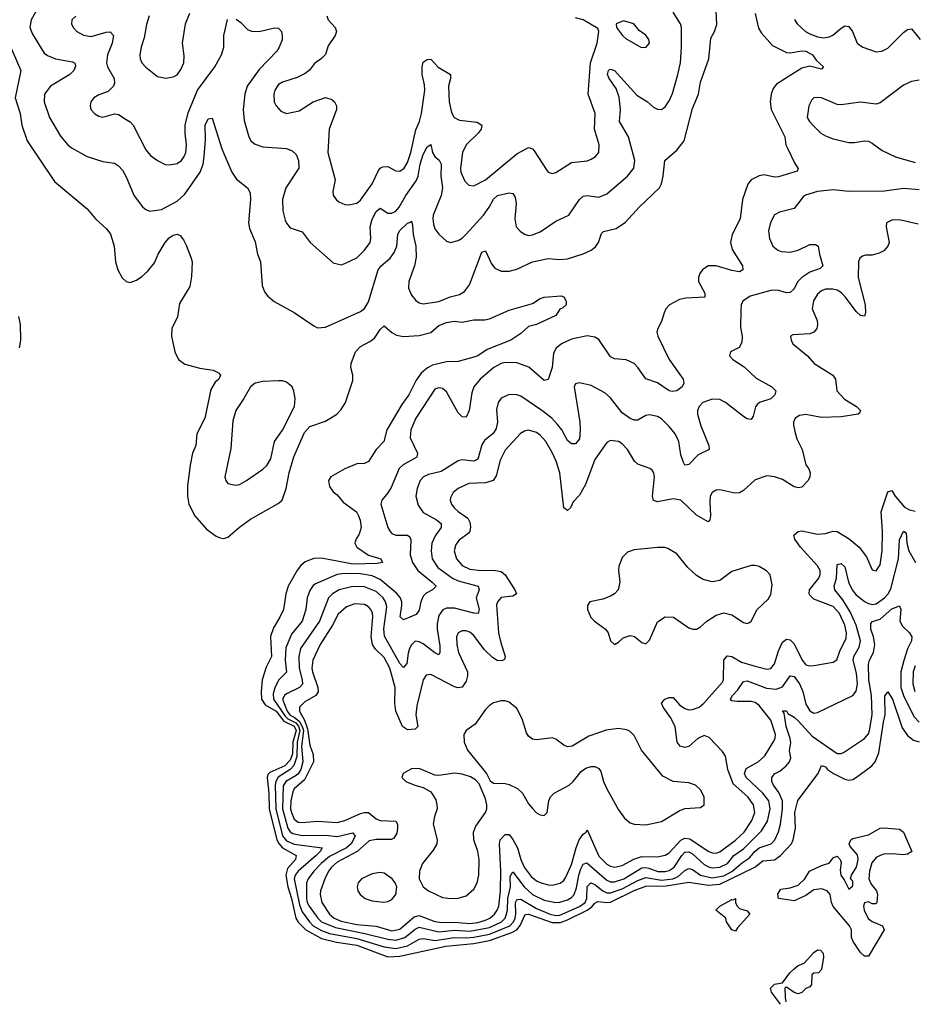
# Model space of a CAD drawing. Header units: inches. Extents: x 1834610 to 2027685, y 642842 to 774116.
# Tile 347 of 632: x 1965024 to 1969605, y 681828 to 686871. Entities that reach past the tile are written whole.
import ezdxf

# ---------------------------------------------------------------- set-up
doc = ezdxf.new("R2010")
doc.units = ezdxf.units.IN
doc.header["$MEASUREMENT"] = 0
doc.layers.add('B9668', color=7, linetype='Continuous')

msp = doc.modelspace()

# ---------------------------------------------------------------- linework, layer by layer
at = {"layer": 'B9668', "color": 5}
for points, elevation in [([(1965106, 686910), (1965083, 686870), (1965075.9, 686830), (1965090, 686795.8), (1965150, 686699), (1965166.8, 686686.8), (1965208, 686670), (1965294.7, 686654.7), (1965307.3, 686647.3), (1965310, 686632), (1965301.8, 686610), (1965281.8, 686590), (1965182.8, 686530), (1965151.6, 686490), (1965150.3, 686450), (1965176.9, 686370), (1965233.8, 686273.8), (1965270.3, 686230), (1965290, 686213.8), (1965369.4, 686169.4), (1965450, 686144), (1965510, 686136), (1965530, 686122.3), (1965550, 686099.5), (1965567.5, 686070), (1965610, 685968.4), (1965652.8, 685912.8), (1965670, 685898), (1965690.4, 685890.4), (1965750, 685899), (1965830, 685941.6), (1965870, 685976.8), (1965948.3, 686090), (1965963.1, 686130), (1965968.4, 686170), (1965976, 686256), (1965974.7, 686330), (1965990, 686363), (1966010, 686366.8), (1966060.1, 686210), (1966110.2, 686090.2), (1966134.7, 686054.7), (1966190.2, 686010.2), (1966204.4, 685984.4), (1966206.7, 685950), (1966195.2, 685830), (1966201.7, 685801.7), (1966230, 685733.4), (1966242, 685670), (1966257.1, 685630), (1966266.3, 685510), (1966277.3, 685477.3), (1966294.2, 685454.2), (1966326.7, 685426.7), (1966430, 685370.3), (1966530, 685302), (1966550, 685292.8), (1966590, 685295.3), (1966770, 685376.5), (1966790, 685391.3), (1966810, 685425.7), (1966859.4, 685590), (1966875, 685610), (1966921.3, 685650), (1966942.4, 685677.6), (1966955, 685710), (1966960.6, 685770), (1966969.2, 685790), (1967010, 685829.1), (1967026.3, 685833.7), (1967030, 685839.1), (1967036.3, 685816.3), (1967038.3, 685770), (1967053.5, 685710), (1967053.8, 685653.8), (1967046.1, 685610), (1967016.6, 685530), (1967015.5, 685495.5), (1967030, 685460.4), (1967052.6, 685432.6), (1967070, 685420.3), (1967090, 685415), (1967170, 685426.7), (1967228.7, 685451.3), (1967276.7, 685463.3), (1967302.1, 685477.9), (1967327.3, 685512.7), (1967390, 685680.4), (1967410, 685686.4), (1967439.5, 685619.5), (1967457.7, 685597.7), (1967490, 685583.2), (1967530, 685582.7), (1967570, 685593.6), (1967650, 685630.1), (1967730, 685647.1), (1967790, 685642.6), (1967830, 685645.5), (1967910, 685671.5), (1967950, 685690.1), (1967973.2, 685706.8), (1967988.2, 685730), (1968004.1, 685775.9), (1968013.8, 685786.2), (1968078, 685802), (1968125.6, 685834.4), (1968195.6, 685910), (1968301.2, 686010), (1968310.6, 686030), (1968319.1, 686070), (1968327.6, 686150), (1968390, 686203.1), (1968426.1, 686250), (1968470, 686415.5), (1968500.9, 686490), (1968511.1, 686550), (1968553.3, 686670), (1968563.3, 686776.7), (1968582, 686810), (1968594, 686846), (1968584.2, 687055.8)], 240), ([(1966133.1, 686873.1), (1966157, 686857), (1966190, 686820.3), (1966211.4, 686811.4), (1966250, 686810.2), (1966328.3, 686828.3), (1966350, 686827.3), (1966364.9, 686810), (1966368.5, 686788.5), (1966368.2, 686768.2), (1966353.4, 686730), (1966340.2, 686710), (1966250, 686614.8), (1966188.3, 686530), (1966177.7, 686490), (1966168.5, 686410), (1966174.5, 686354.5), (1966196.9, 686270), (1966209.4, 686249.4), (1966230, 686233.4), (1966270, 686218.9), (1966391, 686211), (1966419.8, 686199.8), (1966439.6, 686179.6), (1966452, 686150), (1966453.2, 686110), (1966386.5, 686010), (1966370.2, 685950), (1966372.1, 685892.1), (1966384, 685844), (1966390, 685828), (1966410, 685804.4), (1966470, 685784.9), (1966512.4, 685730), (1966630, 685624.9), (1966670, 685615.3), (1966690, 685621.3), (1966750, 685650.3), (1966790, 685690.3), (1966818.3, 685730), (1966822.5, 685750), (1966818.7, 685810), (1966830, 685849), (1966850, 685887.9), (1966870, 685905.3), (1966910, 685879.7), (1966930, 685879.3), (1966950, 685890.2), (1966967.6, 685910), (1967002.2, 685970), (1967055.2, 686044.8), (1967065.2, 686070), (1967075.6, 686130), (1967090, 686179.6), (1967110, 686219.3), (1967130, 686230.8), (1967138.9, 686190), (1967150, 686170.3), (1967171.9, 686151.9), (1967182, 686130), (1967180.5, 686070), (1967189.7, 686010), (1967182.5, 685970), (1967142.1, 685870), (1967139.2, 685850), (1967143.1, 685823.1), (1967150, 685800.3), (1967170, 685771.6), (1967210, 685736.5), (1967230, 685730.3), (1967270, 685740.3), (1967290, 685751.7), (1967310, 685771.5), (1967399.9, 685870), (1967428.7, 685910), (1967450, 685952.1), (1967471.6, 685970), (1967530, 685984.7), (1967550, 685981.3), (1967561, 685961), (1967566.8, 685930), (1967559.4, 685850), (1967566.7, 685810), (1967587, 685787), (1967610, 685772.8), (1967630, 685766.2), (1967650, 685768.4), (1967690, 685784.6), (1967770, 685838.6), (1967836.2, 685870), (1967890, 685950.3), (1967910, 685966.5), (1967930, 685970.2), (1967990, 685961.7), (1968030, 685978), (1968136.9, 686070), (1968169.7, 686110), (1968174, 686150), (1968141.5, 686270), (1968095.6, 686350), (1968101.1, 686410), (1968093.2, 686473.2), (1968078.4, 686518.4), (1968042.2, 686570), (1968034.2, 686590), (1968038.9, 686610), (1968045, 686615), (1968050, 686618), (1968070, 686611.1), (1968184.9, 686484.9), (1968239.5, 686450), (1968270, 686422.8), (1968290, 686412.8), (1968310, 686411.6), (1968330, 686423.7), (1968350, 686455.3), (1968367.5, 686492.5), (1968394.2, 686590), (1968407.4, 686650), (1968413, 686730), (1968412.6, 686830), (1968408, 686850), (1968370.6, 686910)], 260), ([(1965311, 686889), (1965291.8, 686870), (1965288.9, 686850), (1965297.4, 686830), (1965316.5, 686810), (1965350.9, 686790.9), (1965390, 686784.6), (1965466.4, 686806.4), (1965487.7, 686807.7), (1965504.9, 686790), (1965497.7, 686750), (1965473.7, 686690), (1965468.7, 686650), (1965474, 686630), (1965508.2, 686570), (1965510, 686546), (1965504.7, 686530), (1965477.4, 686502.6), (1965430, 686485.4), (1965403.1, 686470), (1965388.9, 686450), (1965384.6, 686430), (1965388.8, 686410), (1965408.3, 686388.3), (1965430, 686375.8), (1965450, 686372.2), (1965510, 686388.4), (1965530, 686384.4), (1965570, 686360.3), (1965590, 686347.2), (1965604.9, 686330), (1965670, 686204.4), (1965694.7, 686174.7), (1965730, 686148.9), (1965770, 686129.1), (1965790, 686126.7), (1965830, 686134.2), (1965852.7, 686150), (1965867.2, 686170), (1965874.4, 686190), (1965877.7, 686230), (1965871.4, 686290), (1965872.3, 686330), (1965886.5, 686393.5), (1965934.6, 686510), (1966024.2, 686630), (1966058.2, 686690), (1966069, 686730), (1966069.2, 686790), (1966088.6, 686871.4)], 260), ([(1965688.1, 686890), (1965674.2, 686845.8), (1965662.5, 686777.5), (1965646.2, 686730), (1965639.1, 686690), (1965641.3, 686670), (1965650, 686650.5), (1965670, 686627.8), (1965730, 686580.3), (1965771.8, 686571.8), (1965810, 686577.8), (1965830, 686589.1), (1965850, 686616.4), (1965865, 686650), (1965865.7, 686685.7), (1965857.2, 686750), (1965874, 686850), (1965895.1, 686904.9)], 280), ([(1968790, 686902.8), (1968807.8, 686827.8), (1968822, 686802), (1968878.4, 686738.4), (1968950, 686703.5), (1968970, 686701.4), (1969030, 686711.7), (1969050, 686709), (1969084.4, 686690), (1969102.9, 686662.9), (1969140.7, 686630), (1969130, 686617.2), (1969070, 686632.3), (1969030, 686623), (1968899.1, 686540.9), (1968881.9, 686518.1), (1968872.6, 686490), (1968867.3, 686450), (1968872.8, 686410), (1968941.6, 686270), (1968948, 686230), (1968957.1, 686210), (1968993.7, 686133.7), (1969010.9, 686109.1), (1969005.4, 686094.6), (1968910, 686066.2), (1968890, 686063.5), (1968836.3, 686076.3), (1968810, 686070.7), (1968770.1, 686049.9), (1968752, 686028), (1968725.6, 685950), (1968714.1, 685850), (1968671.9, 685770), (1968664.2, 685730), (1968673.2, 685693.2), (1968725.3, 685610), (1968728, 685590), (1968710, 685578.9), (1968670, 685586.3), (1968590, 685610.5), (1968550, 685609.8), (1968521, 685590), (1968506.7, 685570), (1968499.4, 685550), (1968500.2, 685530), (1968532.9, 685470), (1968531.8, 685450), (1968434.7, 685445.3), (1968402.3, 685437.7), (1968351.6, 685410), (1968333.6, 685390), (1968324.4, 685370), (1968310, 685325.2), (1968291.6, 685288.4), (1968287.4, 685270), (1968291.6, 685250), (1968350.1, 685130.1), (1968422, 685030), (1968425.3, 685010), (1968416.5, 684990), (1968390, 684969.8), (1968365.9, 684965.9), (1968350, 684969.7), (1968290, 685011), (1968230, 685031.1), (1968190, 685088.7), (1968170, 685109.8), (1968130, 685129), (1968070, 685133.6), (1968050, 685143.5), (1967990, 685232.1), (1967970, 685245.3), (1967930, 685251.8), (1967850, 685234), (1967798.9, 685210), (1967771.8, 685188.2), (1967757.3, 685162.7), (1967750, 685089.4), (1967730, 685027.6), (1967710, 685023.5), (1967631.8, 685091.8), (1967570, 685113.7), (1967510, 685115.3), (1967490, 685109.9), (1967452.4, 685090), (1967382, 685030), (1967349.3, 684990.7), (1967340, 684960), (1967326.2, 684870), (1967310, 684835.1), (1967290, 684836.1), (1967270, 684856.8), (1967210, 684965.6), (1967190, 684981.4), (1967170, 684985.6), (1967150, 684978.8), (1967052.6, 684830), (1967026.8, 684770), (1967024.4, 684730), (1967060.5, 684650), (1967058, 684630), (1966988.5, 684591.5), (1966968.2, 684571.8), (1966925.9, 684474.1), (1966910, 684447.1), (1966879, 684410), (1966873, 684390), (1966909.5, 684269.5), (1966921.1, 684250), (1966930, 684239.4), (1966950, 684231), (1967010, 684230.9), (1967021.5, 684221.5), (1967027.2, 684207.2), (1967023.4, 684130), (1967036, 684090), (1967063.5, 684050), (1967136.8, 683990), (1967156.5, 683970), (1967154.3, 683965.7), (1967137.6, 683950), (1967106.2, 683933.8), (1967090, 683918), (1967078.1, 683890), (1967070, 683846.9), (1967055.3, 683824.7), (1966990, 683797.6), (1966972.9, 683812.9), (1966981.5, 683870), (1966981.3, 683890), (1966972, 683912), (1966953.6, 683933.6), (1966870, 684003.2), (1966830, 684023.2), (1966770, 684032.2), (1966685.5, 684034.5), (1966650.4, 684029.6), (1966538.9, 683981.1), (1966527.6, 683972.4), (1966510, 683947.4), (1966496.1, 683910), (1966489.1, 683850), (1966471, 683790), (1966416.9, 683723.1), (1966386.6, 683653.4), (1966383.5, 683590), (1966391, 683529), (1966350, 683487.7), (1966330.3, 683449.7), (1966321.6, 683418.4), (1966323.8, 683390), (1966383.1, 683303.1), (1966397, 683290), (1966437.9, 683270), (1966452.5, 683252.5), (1966459.2, 683230), (1966445.5, 683170), (1966443.1, 683096.9), (1966428.3, 683051.7), (1966409.9, 683030.1), (1966348, 682992), (1966335.4, 682970), (1966332.3, 682950), (1966335.6, 682830), (1966370, 682690.1), (1966390, 682665.3), (1966430, 682648.7), (1966573.2, 682630), (1966562.3, 682610), (1966542.9, 682590), (1966450.1, 682510), (1966434.6, 682490), (1966429.4, 682470), (1966456.7, 682336.7), (1966470, 682301.5), (1966507.6, 682250), (1966527.6, 682230), (1966570, 682205.8), (1966611, 682191), (1966750, 682165.5), (1966890, 682122.4), (1966950, 682114.3), (1967010, 682127.3), (1967070, 682161), (1967090, 682165.9), (1967150, 682155.4), (1967250, 682170.6), (1967310, 682168), (1967350, 682171.5), (1967430, 682187.6), (1967533.5, 682230), (1967552.9, 682250), (1967561.2, 682270), (1967564.9, 682290), (1967563.4, 682350), (1967570, 682363.8), (1967574.8, 682365.2), (1967590, 682366.1), (1967670, 682317.9), (1967740.8, 682290), (1967770, 682283.2), (1967790, 682284.2), (1967890, 682328.6), (1967919.2, 682350), (1967928.8, 682370), (1967930, 682431.3), (1967949.6, 682450.4), (1967970, 682441), (1968010, 682409.2), (1968030, 682399.6), (1968050, 682398.4), (1968110, 682420.1), (1968190, 682462.9), (1968230, 682477), (1968310, 682464.4), (1968369.5, 682470.5), (1968396.8, 682483.2), (1968430, 682513.7), (1968450, 682524.1), (1968470, 682517.9), (1968510, 682489.5), (1968570, 682475.5), (1968630, 682486.6), (1968670, 682507.4), (1968725.2, 682554.8), (1968762, 682578), (1968788.7, 682611.3), (1968810, 682629.1), (1968872.5, 682650), (1968890.9, 682670), (1968909.3, 682710.7), (1968919.7, 682750), (1968930.9, 682830), (1968930.3, 682870), (1968912.1, 682912.1), (1968884.4, 682950), (1968875.9, 682970), (1968876.5, 682990), (1968890, 683008.2), (1968917.1, 683022.9), (1968949.8, 683050), (1968966.6, 683070), (1968972.6, 683090), (1968965.9, 683125.9), (1968972.3, 683167.7), (1968970.3, 683190), (1968948.6, 683251.4), (1968939.5, 683319.5), (1968930, 683330.8), (1968950, 683330.3), (1968958.2, 683318.2), (1968990, 683298.2), (1969010, 683279.3), (1969081.4, 683201.4), (1969210, 683113.4), (1969230, 683112), (1969241.8, 683118.2), (1969350, 683188.9), (1969370, 683214), (1969375.2, 683230), (1969389.1, 683310.9), (1969385.3, 683410), (1969372.8, 683490), (1969370.7, 683569.3), (1969375, 683590), (1969396.6, 683630), (1969402.4, 683670), (1969396.4, 683710), (1969383.2, 683750), (1969382.3, 683777.7), (1969391.4, 683788.6), (1969430, 683800.7), (1969490, 683852.8), (1969530, 683868.8), (1969536.6, 683850), (1969531.2, 683790), (1969544.7, 683764.7), (1969580.2, 683730), (1969592.9, 683710), (1969590.1, 683690), (1969570.7, 683649.3), (1969551.4, 683588.6), (1969536.9, 683530), (1969536.9, 683450), (1969550.7, 683410), (1969602.9, 683302.9), (1969630, 683272.7)], 240), ([(1966596.9, 686890), (1966604.6, 686870), (1966639.5, 686830), (1966646, 686810), (1966640.3, 686790), (1966603.5, 686736.5), (1966590, 686693.2), (1966570, 686672.3), (1966533.5, 686646.5), (1966507.8, 686612.2), (1966485.7, 686594.3), (1966445.6, 686574.4), (1966370, 686550.8), (1966350, 686538.7), (1966330.2, 686510), (1966325, 686490), (1966327.8, 686450), (1966337.2, 686430), (1966361.6, 686401.6), (1966390, 686390.2), (1966456.2, 686403.8), (1966527.8, 686450), (1966590, 686472.4), (1966622.6, 686462.6), (1966636.4, 686450), (1966647, 686430), (1966646.5, 686410), (1966608.8, 686310), (1966601.3, 686190), (1966639.7, 686050), (1966627, 685990), (1966630, 685972), (1966644, 685950), (1966658.7, 685938.7), (1966690, 685924.4), (1966710, 685922), (1966750, 685931.5), (1966770, 685945.8), (1966829.2, 686030), (1966861.6, 686098.4), (1966870, 686110.2), (1966883.1, 686116.9), (1966910, 686119.3), (1966950, 686097.1), (1966970, 686095.2), (1966993, 686110), (1967010, 686139.6), (1967027.4, 686190), (1967053.2, 686306.8), (1967071.3, 686350), (1967081.3, 686390), (1967099.2, 686510), (1967097.3, 686537.3), (1967084.6, 686590), (1967084.5, 686630), (1967090, 686653.4), (1967110, 686666.2), (1967130, 686668.9), (1967167.1, 686627.1), (1967230.1, 686590.1), (1967230.1, 686570), (1967220.1, 686530), (1967223.6, 686450), (1967236.2, 686396.2), (1967249.1, 686369.1), (1967276, 686356), (1967366.5, 686346.5), (1967390.4, 686330), (1967387.6, 686310), (1967372.6, 686290), (1967310.2, 686230), (1967291, 686190), (1967281.5, 686110), (1967283.2, 686090), (1967303.5, 686043.5), (1967323.7, 686023.7), (1967350, 686019), (1967410, 686050.2), (1967570, 686183.2), (1967630, 686215.6), (1967650, 686209.1), (1967659.3, 686199.3), (1967721, 686101), (1967730, 686090.4), (1967750, 686083.1), (1967770, 686088.8), (1967850, 686139.3), (1967930, 686148.3), (1967950, 686155.6), (1967973.3, 686170), (1967989.8, 686190.2), (1967992, 686230), (1967966.9, 686310), (1967971.6, 686390), (1967935.2, 686490), (1967947.4, 686650), (1967981.4, 686750), (1967989.6, 686809.6), (1967985.1, 686825.1), (1967909.8, 686869.8), (1967870, 686879.7)], 280), ([(1968991.3, 686871.3), (1969004.6, 686850), (1969048.9, 686810), (1969070, 686797.7), (1969110, 686782.5), (1969142.5, 686777.5), (1969170, 686782.2), (1969188.4, 686791.6), (1969230, 686827.6), (1969250, 686838.9), (1969270, 686836.5), (1969287.9, 686810), (1969313.1, 686750), (1969341.6, 686730), (1969410, 686706.4), (1969439.5, 686710), (1969470, 686724.6), (1969550, 686804.5), (1969570, 686820.8), (1969590, 686823.1), (1969635.3, 686770)], 260), ([(1964964, 686764), (1965030.2, 686610), (1965001.5, 686470), (1965026.1, 686390), (1965035.7, 686330), (1965063.1, 686250), (1965202, 686042), (1965370, 685902.4), (1965412.8, 685850), (1965470, 685797.2), (1965490, 685772.8), (1965508.8, 685710), (1965515.5, 685630), (1965526.3, 685590), (1965548.4, 685548.4), (1965570, 685530.3), (1965590, 685524.9), (1965623.1, 685536.9), (1965650, 685555.6), (1965678.2, 685581.8), (1965714.2, 685625.8), (1965733.8, 685670), (1965770, 685730.4), (1965790, 685753.4), (1965810, 685766.7), (1965830, 685772.2), (1965846, 685766), (1965863.7, 685743.7), (1965876.7, 685716.7), (1965903.1, 685650), (1965906.7, 685630), (1965903.9, 685556.1), (1965895.3, 685504.7), (1965843, 685417), (1965831.8, 685348.2), (1965804, 685290), (1965801, 685250), (1965818.4, 685170), (1965837, 685130), (1965870, 685106.5), (1965946.5, 685086.5), (1966015.3, 685075.3), (1966042, 685062), (1966052.2, 685050), (1966044.6, 685030), (1966025.5, 685014.5), (1966003.9, 684976.1), (1965972.7, 684830), (1965931.4, 684750), (1965926.7, 684690), (1965908.9, 684650), (1965897.6, 684590), (1965884.2, 684484.2), (1965883.5, 684430), (1965890.8, 684390), (1965920.8, 684330), (1965981.6, 684261.6), (1966030, 684226.4), (1966050, 684217.1), (1966070, 684214), (1966090, 684220.5), (1966150, 684272.3), (1966206.9, 684313.1), (1966347.7, 684392.3), (1966367.5, 684410), (1966389.3, 684470), (1966403.6, 684550), (1966428.3, 684631.7), (1966482.8, 684757.2), (1966510, 684786.7), (1966590, 684815.3), (1966647.6, 684850), (1966670, 684874.9), (1966692.3, 684910), (1966730, 685022.8), (1966730.8, 685050), (1966719.1, 685090), (1966721.7, 685110), (1966743.8, 685170), (1966770, 685197.2), (1966817.8, 685222.2), (1966840.6, 685239.4), (1966870, 685283.8), (1966890, 685303), (1966929.4, 685269.4), (1966954.4, 685254.4), (1966990, 685248.7), (1967070, 685253.4), (1967130, 685269.3), (1967170, 685304), (1967210, 685320.2), (1967250, 685326), (1967290, 685321.1), (1967350, 685333.4), (1967406.3, 685333.7), (1967430, 685339.5), (1967530, 685383.8), (1967650, 685416.5), (1967690, 685443), (1967710, 685450.4), (1967796.9, 685456.9), (1967811.1, 685451.1), (1967822, 685430), (1967822, 685410), (1967805.4, 685394.6), (1967790, 685388.7), (1967770, 685356), (1967670.8, 685310), (1967630, 685299.7), (1967590, 685264.4), (1967539.3, 685230), (1967418.4, 685181.6), (1967370, 685149.8), (1967350, 685142), (1967270, 685119.7), (1967210, 685118.7), (1967138.4, 685101.6), (1967112.7, 685087.3), (1967080.4, 685059.6), (1967054.9, 685025.1), (1967016.6, 684950), (1966980.9, 684899.1), (1966903.6, 684770), (1966889.1, 684710), (1966850, 684669.8), (1966810, 684608.5), (1966790, 684597.8), (1966750, 684596.1), (1966690, 684570.8), (1966618.2, 684530), (1966606.4, 684510), (1966610, 684480.5), (1966630, 684452.4), (1966650, 684437.1), (1966680, 684400), (1966748.2, 684350), (1966759.5, 684330), (1966767.3, 684307.3), (1966772.2, 684270), (1966763.4, 684236.6), (1966747.2, 684212.8), (1966742.7, 684197.3), (1966741.2, 684190), (1966750.3, 684170), (1966810, 684128.1), (1966873, 684110), (1966882, 684090), (1966854.6, 684085.4), (1966730, 684082.7), (1966570, 684113.5), (1966530, 684110.5), (1966486.6, 684093.4), (1966464.4, 684075.6), (1966446.8, 684053.2), (1966399.6, 683970), (1966386.9, 683930), (1966375.1, 683850), (1966356.8, 683810), (1966323.8, 683756.2), (1966308.9, 683711.1), (1966313.8, 683610), (1966286.1, 683553.9), (1966265.3, 683490), (1966260.6, 683430), (1966263.1, 683390), (1966282, 683362), (1966337.7, 683330), (1966377.4, 683277.4), (1966430, 683252.1), (1966439.8, 683230), (1966422.7, 683170), (1966421.4, 683110), (1966410, 683079.1), (1966381.3, 683050), (1966305.3, 683014.7), (1966295.6, 683004.4), (1966291.2, 682988.8), (1966299.6, 682910), (1966301.1, 682830), (1966341.3, 682670), (1966350.8, 682650.8), (1966370, 682630), (1966440.1, 682590), (1966437.4, 682570), (1966396.1, 682523.9), (1966387, 682490), (1966397.8, 682430), (1966416.4, 682370), (1966438.5, 682270), (1966450, 682249.4), (1966489.3, 682209.3), (1966570, 682165.5), (1966645.9, 682145.9), (1966750, 682130.2), (1966910, 682071.5), (1966970, 682074.2), (1967206, 682126), (1967350, 682139.7), (1967430, 682155.5), (1967543.8, 682196.2), (1967569.3, 682210), (1967587.8, 682232.2), (1967612.6, 682287.4), (1967630, 682290), (1967750, 682247.4), (1967792.7, 682247.3), (1967830, 682260.1), (1967930.4, 682309.6), (1967953.5, 682326.5), (1967970, 682346.1), (1967985.4, 682354.6), (1968030, 682349), (1968050, 682351.3), (1968170, 682410.9), (1968230, 682432.3), (1968334.9, 682434.9), (1968450, 682454.2), (1968550, 682438.5), (1968610, 682443.7), (1968787.8, 682530), (1968830, 682562.3), (1968890, 682567.5), (1968919.7, 682590), (1968976.4, 682650), (1968985, 682670), (1968996, 682730), (1968993.5, 682810), (1969008, 682872), (1969112.9, 683010), (1969130, 683050.4), (1969150, 683043.6), (1969161.1, 683030), (1969190.9, 683010), (1969250, 682981.2), (1969270, 682976.3), (1969290, 682979.5), (1969310, 682990.9), (1969386.9, 683050), (1969405.5, 683070), (1969423.4, 683116.6), (1969446.6, 683273.4), (1969455.8, 683310), (1969454.5, 683405.5), (1969470, 683429.1), (1969494.3, 683390), (1969543.7, 683243.7), (1969570, 683205), (1969600.9, 683180.9), (1969630, 683171.9)], 220), ([(1969630, 686561.2), (1969590, 686554), (1969550, 686535.9), (1969430, 686445), (1969410, 686437.5), (1969330, 686447.9), (1969230, 686435), (1969210, 686436.2), (1969130, 686469.8), (1969110, 686472.8), (1969090.3, 686469.7), (1969080.2, 686459.8), (1969064.9, 686430), (1969057.3, 686370), (1969067.7, 686350), (1969085.5, 686330), (1969126.4, 686290), (1969150, 686276), (1969190, 686260.7), (1969270, 686242.3), (1969298.8, 686241.2), (1969350, 686250.3), (1969370, 686248.9), (1969390, 686238.7), (1969440.1, 686200.1), (1969508.7, 686168.7), (1969610, 686138.9)], 260), ([(1969630, 685999.1), (1969550, 686005.7), (1969452.7, 685992.7), (1969270, 685990.6), (1969190, 685999), (1969110, 685990.3), (1969048.7, 685971.3), (1969036.5, 685963.5), (1968990, 685903.1), (1968914.5, 685885.5), (1968889.3, 685870.7), (1968868.4, 685831.6), (1968859.1, 685790), (1968863.6, 685750), (1968881.1, 685710), (1968906.7, 685690), (1968923.7, 685683.7), (1968970, 685680.5), (1969010.4, 685689.6), (1969070, 685719.7), (1969099.4, 685719.4), (1969113.1, 685710), (1969119.2, 685670), (1969136.5, 685610), (1969123, 685597), (1969070, 685577.2), (1969028.8, 685551.2), (1969009.5, 685530), (1968988.6, 685491.4), (1968970, 685473.5), (1968950, 685472.5), (1968905.4, 685485.4), (1968870, 685484.2), (1968764.8, 685455.2), (1968727.9, 685430), (1968718, 685410), (1968716.1, 685383.9), (1968715, 685295), (1968723.2, 685250), (1968721.7, 685218.3), (1968708.3, 685191.7), (1968664.7, 685170), (1968659.1, 685150), (1968675.5, 685130), (1968733.2, 685093.2), (1968794.6, 685034.6), (1968874.9, 684990), (1968896.4, 684970), (1968891.7, 684950), (1968870, 684929.8), (1968813, 684910), (1968800.3, 684899.7), (1968792.1, 684887.9), (1968780.6, 684839.4), (1968770, 684823.6), (1968750, 684827.1), (1968730, 684839.2), (1968639.2, 684910), (1968610, 684925.2), (1968570, 684926.6), (1968523.1, 684910), (1968503.6, 684890), (1968495.8, 684870), (1968495.5, 684850), (1968512.4, 684790), (1968552.8, 684690), (1968554.9, 684670), (1968498.3, 684641.7), (1968450, 684591.8), (1968430, 684589.5), (1968423.1, 684603.1), (1968410, 684642.7), (1968399, 684710), (1968380.4, 684750), (1968350, 684787.7), (1968310, 684826.3), (1968290, 684838), (1968250, 684846.8), (1968230, 684844.4), (1968190, 684819.1), (1968170, 684819.8), (1968150, 684827.9), (1968110, 684857), (1968050, 684933.5), (1968020.4, 684960.4), (1967950, 684996.8), (1967890, 685011.6), (1967870, 685005.2), (1967863.7, 684990), (1967892.3, 684810), (1967893.4, 684770), (1967890, 684724.5), (1967870, 684698), (1967850, 684699.1), (1967830, 684715.3), (1967799.6, 684770), (1967777.6, 684797.6), (1967748.6, 684830), (1967698.7, 684870), (1967590, 684942), (1967570, 684949.8), (1967530, 684950.7), (1967490, 684932), (1967473.6, 684910), (1967466, 684874), (1967470.7, 684810), (1967463.3, 684776.7), (1967448.9, 684751.1), (1967405.1, 684714.9), (1967390, 684694.2), (1967370, 684620.4), (1967350, 684609.2), (1967290, 684616.8), (1967270, 684610.8), (1967182.9, 684557.1), (1967118.4, 684541.6), (1967091.4, 684530), (1967074.3, 684510), (1967059.4, 684470), (1967053.1, 684430), (1967064.6, 684384.6), (1967090, 684347.2), (1967159.1, 684310), (1967183.2, 684290), (1967183, 684270), (1967152.1, 684227.9), (1967135.3, 684190), (1967131.9, 684150), (1967136.6, 684110), (1967165.9, 684065.9), (1967241.2, 684010), (1967270, 683997), (1967371.5, 683970), (1967376.8, 683950), (1967361.6, 683910), (1967376.8, 683850), (1967371.1, 683830), (1967350, 683831.7), (1967250, 683857.4), (1967210, 683856.2), (1967191.6, 683848.4), (1967170, 683819.7), (1967162.7, 683777.3), (1967161.6, 683750), (1967175.5, 683664.5), (1967175, 683630), (1967170, 683618), (1967150, 683627.5), (1967090, 683674.1), (1967070, 683685.2), (1967050, 683687.8), (1967030.1, 683669.9), (1967020.5, 683650), (1967013.3, 683626.7), (1967007.2, 683572.8), (1966990, 683552.9), (1966970, 683573.8), (1966892.9, 683712.9), (1966889.7, 683750.3), (1966903.9, 683863.9), (1966897.3, 683890), (1966885.8, 683910), (1966850, 683942.7), (1966790, 683965.3), (1966730, 683968.6), (1966659.7, 683950), (1966626.4, 683930), (1966605.9, 683910), (1966558.9, 683790), (1966461.6, 683650), (1966453.3, 683610), (1966454.8, 683550), (1966470.7, 683490), (1966472.1, 683467.9), (1966456.3, 683450), (1966390, 683418.7), (1966380.4, 683410), (1966370.6, 683390), (1966393.8, 683330), (1966409, 683309), (1966430, 683298.9), (1966457.2, 683277.2), (1966471.5, 683251.5), (1966476.7, 683230), (1966466.9, 683150), (1966473.3, 683070), (1966463.3, 683030), (1966450.9, 683009.1), (1966440, 683000), (1966387.9, 682970), (1966373.8, 682946.2), (1966369.2, 682830), (1966397.5, 682730), (1966410, 682711.2), (1966423.3, 682703.3), (1966470, 682692.8), (1966590, 682694.1), (1966650, 682688.3), (1966730, 682706.2), (1966742.6, 682690), (1966722.3, 682650), (1966698.3, 682630), (1966610, 682585.6), (1966568, 682550), (1966530, 682509.9), (1966502, 682470), (1966493.6, 682450), (1966492.6, 682370), (1966496.1, 682350), (1966506.3, 682330), (1966550.1, 682270), (1966570, 682251.1), (1966641.6, 682221.6), (1966791.4, 682191.4), (1966910, 682161.2), (1966950, 682156.8), (1966996.4, 682170), (1967050, 682212.1), (1967070, 682222.8), (1967170, 682199.4), (1967250, 682207.2), (1967330, 682202.5), (1967430, 682221), (1967491.4, 682250), (1967509.9, 682270), (1967516.1, 682283.9), (1967522.2, 682310), (1967523, 682370), (1967537.7, 682430), (1967536.6, 682483.4), (1967550, 682506.5), (1967606.9, 682430), (1967650, 682390.8), (1967710, 682362.1), (1967770.3, 682349.7), (1967790, 682350.5), (1967830, 682363.8), (1967850, 682374.6), (1967863.9, 682390), (1967875.9, 682424.1), (1967887.1, 682490), (1967897.5, 682522.5), (1967910, 682546.4), (1967928, 682552), (1968030, 682464.2), (1968050, 682456.1), (1968070, 682455.2), (1968118.6, 682470), (1968210, 682526.6), (1968230, 682529), (1968245.4, 682525.4), (1968292.5, 682507.5), (1968330, 682507.9), (1968350, 682513.9), (1968375.1, 682530), (1968415.3, 682590), (1968430, 682606.4), (1968433.1, 682606.9), (1968450, 682608.5), (1968470, 682598.3), (1968530, 682543.7), (1968552, 682532), (1968570, 682527.7), (1968610, 682529.8), (1968648.9, 682550), (1968681.7, 682590), (1968730, 682624.4), (1968822.8, 682717.2), (1968853.6, 682766.4), (1968867.6, 682830), (1968859.6, 682870), (1968830, 682909), (1968744.9, 682990), (1968735.2, 683010), (1968745, 683035), (1968805.8, 683070), (1968839.2, 683100.8), (1968882.8, 683170), (1968892.1, 683190), (1968894.2, 683210), (1968870, 683283.7), (1968810, 683358.5), (1968790, 683373.3), (1968770, 683378.5), (1968698.2, 683378.2), (1968670, 683383.1), (1968664.4, 683390), (1968673.4, 683410), (1968701.2, 683438.8), (1968730, 683481.8), (1968750, 683484.1), (1968847.9, 683447.9), (1968898.1, 683441.9), (1968930, 683453.2), (1968970, 683510.2), (1968990, 683506.4), (1969017.7, 683470), (1969034.8, 683430), (1969050, 683364.4), (1969070, 683330.3), (1969090, 683319.6), (1969110, 683322.6), (1969290.5, 683409.5), (1969307.7, 683432.3), (1969314, 683470), (1969310, 683524.2), (1969292.9, 683590), (1969294.9, 683610), (1969323.1, 683656.9), (1969329.9, 683690), (1969307.7, 683770), (1969277.3, 683837.3), (1969239.3, 683899.3), (1969197.4, 683950), (1969194.6, 683970), (1969206.5, 684010), (1969210, 684080.7), (1969230, 684085.7), (1969250, 684068), (1969267.4, 683990), (1969287.8, 683950), (1969306.6, 683926.6), (1969350, 683890.8), (1969370, 683880.6), (1969390, 683876.1), (1969410, 683878.4), (1969453.3, 683910), (1969471.2, 683930), (1969484.7, 683955.3), (1969523.6, 684110), (1969530, 684207.3), (1969550, 684251.6), (1969563, 684243), (1969566.2, 684190), (1969576.8, 684150), (1969612, 684090)], 260), ([(1969624.2, 685824.2), (1969536.1, 685843.9), (1969493.8, 685846.2), (1969462, 685830), (1969460.4, 685810), (1969476.5, 685730), (1969470.3, 685710), (1969450, 685687.1), (1969424.8, 685675.2), (1969390, 685665.1), (1969355.6, 685664.4), (1969340.5, 685659.5), (1969326.4, 685650), (1969318.7, 685630), (1969317.5, 685550), (1969353.3, 685410), (1969355.1, 685370), (1969350, 685352), (1969330, 685356.4), (1969310, 685374.4), (1969252, 685452), (1969232.2, 685472.2), (1969210, 685484.7), (1969188.7, 685491.3), (1969150.1, 685489.9), (1969130, 685481.3), (1969110, 685464.5), (1969089.2, 685430.8), (1969081.5, 685390), (1969107.3, 685330), (1969110.1, 685310), (1969106, 685290), (1969090, 685271), (1969070, 685262.4), (1968983.4, 685256.6), (1968971, 685250), (1968974.4, 685230), (1968983.1, 685210), (1969058.4, 685150), (1969093, 685110), (1969188.8, 685050), (1969202.3, 685030), (1969209.3, 684969.3), (1969248, 684928), (1969308.4, 684890), (1969330.4, 684869.6), (1969325.2, 684854.8), (1969318, 684850), (1969230, 684836.8), (1969130, 684833.8), (1969050, 684849), (1969016.5, 684843.5), (1968995.8, 684830), (1968987.2, 684810), (1968986.4, 684793.6), (1968995.1, 684755.1), (1969004.2, 684724.2), (1969030.2, 684670), (1969050, 684590.8), (1969064.9, 684570), (1969071.5, 684550), (1969070.2, 684530), (1969060.9, 684510), (1969030, 684476.3), (1969010, 684472.6), (1968990, 684478), (1968930, 684515.2), (1968890, 684529), (1968850, 684535.1), (1968790, 684514), (1968730, 684458.7), (1968710, 684447.1), (1968686.5, 684446.5), (1968610, 684463.1), (1968590, 684462), (1968570, 684449.7), (1968560.5, 684430), (1968557.7, 684402.3), (1968561.6, 684330), (1968558.7, 684310), (1968550, 684298.4), (1968490, 684332.7), (1968409.5, 684409.5), (1968370, 684417.5), (1968290, 684402.2), (1968270, 684408.3), (1968265.4, 684430), (1968274.2, 684530), (1968270.7, 684550.7), (1968263.1, 684563.1), (1968251.8, 684571.8), (1968190, 684594.8), (1968172.1, 684610), (1968136.8, 684670), (1968110, 684697.7), (1968090, 684710.9), (1968050, 684715.1), (1968030, 684704.7), (1967970, 684618.7), (1967921.9, 684490), (1967890, 684436.2), (1967858.6, 684401.4), (1967844.6, 684370), (1967830, 684357.2), (1967809.9, 684369.9), (1967789.9, 684549.9), (1967770.8, 684610), (1967750, 684653.8), (1967718.4, 684710), (1967690, 684742.3), (1967670, 684756.8), (1967630, 684768), (1967610, 684764.1), (1967588, 684752), (1967510, 684665.3), (1967484.9, 684615.1), (1967464.9, 684535.1), (1967448.5, 684511.5), (1967410, 684498.6), (1967324.6, 684495.4), (1967269.6, 684470.4), (1967244.4, 684450), (1967230, 684422), (1967228.3, 684410), (1967234.7, 684390), (1967248.6, 684370), (1967270, 684351.6), (1967318.6, 684318.6), (1967330, 684298), (1967333.3, 684273.3), (1967329, 684250), (1967321.2, 684238.8), (1967275.1, 684204.9), (1967256.9, 684183.1), (1967249.4, 684150), (1967260.6, 684110), (1967290, 684074.6), (1967330, 684056.9), (1967389, 684049), (1967450, 684051.2), (1967490, 684043.9), (1967510, 684027.9), (1967559.4, 683950), (1967567.4, 683930), (1967550, 683917.8), (1967490, 683912.2), (1967470.2, 683890), (1967466.4, 683873.6), (1967476.4, 683730), (1967485.6, 683685.6), (1967510.1, 683610), (1967506.7, 683593.3), (1967492.3, 683587.7), (1967470, 683589.4), (1967444.9, 683604.9), (1967404.3, 683644.3), (1967350, 683717.7), (1967330, 683734.3), (1967310, 683741.5), (1967290, 683741.2), (1967270, 683730.9), (1967261.7, 683710), (1967262.2, 683670), (1967270.7, 683630), (1967316.8, 683530), (1967317.1, 683510), (1967310, 683482.4), (1967290, 683452.8), (1967270, 683448.5), (1967250, 683454.8), (1967130, 683516.3), (1967105.9, 683514.1), (1967090, 683489.6), (1967057.1, 683357.1), (1967052.3, 683310), (1967063.2, 683250), (1967050, 683237.6), (1967010, 683233.5), (1966984.8, 683250), (1966949.7, 683329.7), (1966945.6, 683370), (1966947.2, 683450), (1966920.1, 683550), (1966890, 683603.9), (1966846.8, 683646.8), (1966830.8, 683670.8), (1966823.8, 683710), (1966831.8, 683811.8), (1966830.6, 683830.6), (1966821.7, 683850), (1966810, 683863.9), (1966790, 683875.4), (1966741.1, 683878.9), (1966697.1, 683862.9), (1966654.4, 683825.6), (1966626.1, 683770), (1966562.5, 683670), (1966525.7, 683590), (1966520.2, 683550), (1966522.9, 683530), (1966551.4, 683450), (1966552.3, 683427.7), (1966541.2, 683410), (1966483.6, 683376.4), (1966457.6, 683350), (1966456.6, 683330), (1966483.2, 683283.2), (1966498.2, 683238.2), (1966510, 683155.8), (1966527.5, 683107.5), (1966528.8, 683070), (1966482.5, 682977.5), (1966430, 682930.8), (1966423, 682917), (1966412.5, 682870), (1966411.4, 682830), (1966415.3, 682810), (1966430, 682775.6), (1966450, 682761.2), (1966470, 682758.5), (1966550, 682765.4), (1966650, 682759.7), (1966690, 682768.6), (1966770, 682805.1), (1966790, 682811.2), (1966809.7, 682809.7), (1966850, 682778.6), (1966870, 682769.7), (1966950, 682765.5), (1966958.3, 682750), (1966959.4, 682730), (1966956.3, 682703.7), (1966940.8, 682679.2), (1966927.8, 682672.2), (1966850, 682672.8), (1966814.6, 682665.4), (1966752.3, 682610), (1966650, 682555.7), (1966620.6, 682530), (1966605.6, 682510), (1966586.6, 682470), (1966564.5, 682410), (1966562.5, 682390), (1966572.2, 682350), (1966610.5, 682290), (1966634.1, 682270), (1966670, 682254.7), (1966750, 682236.5), (1966850, 682228.2), (1966930, 682204.9), (1966970, 682212.7), (1967043.9, 682276.1), (1967070, 682283.4), (1967150, 682252.1), (1967186.5, 682246.5), (1967250, 682248.5), (1967330, 682241.2), (1967370, 682247), (1967410, 682259.2), (1967431.5, 682270), (1967455.4, 682290), (1967470, 682309.5), (1967477.2, 682330), (1967487, 682410), (1967488.7, 682510), (1967481.5, 682650), (1967484.2, 682670), (1967510, 682697.7), (1967530, 682697.2), (1967550, 682672.5), (1967573.4, 682630), (1967591, 682570), (1967608.2, 682530), (1967643, 682483), (1967670, 682461), (1967690, 682451.8), (1967730, 682439.4), (1967750, 682437.8), (1967791.3, 682448.7), (1967810, 682462.5), (1967821.6, 682478.4), (1967850, 682543.5), (1967874.1, 682630), (1967889.9, 682670), (1967910, 682700.2), (1967924.7, 682710), (1967930, 682722), (1967990, 682586.9), (1968030, 682545.8), (1968050, 682534.9), (1968070, 682531), (1968110, 682539.6), (1968169, 682571), (1968210, 682584.6), (1968290, 682584), (1968330, 682591.1), (1968350, 682603.8), (1968410, 682668.7), (1968430, 682679.5), (1968455.1, 682675.1), (1968550, 682612.9), (1968570, 682603.9), (1968590, 682602.4), (1968610, 682609.1), (1968690, 682669.2), (1968733.6, 682710), (1968773.6, 682770), (1968788.4, 682810), (1968781.2, 682850), (1968753.1, 682890), (1968677.5, 682957.5), (1968650.3, 683030), (1968639.1, 683099.1), (1968622.8, 683122.8), (1968554.4, 683194.4), (1968530, 683204.5), (1968496.9, 683190), (1968450, 683148.7), (1968430, 683143.4), (1968407.1, 683150), (1968391.1, 683171.1), (1968380.9, 683250), (1968357.1, 683297.1), (1968319.1, 683350), (1968309.9, 683370.1), (1968328.2, 683390), (1968350, 683399), (1968370, 683399.6), (1968402.5, 683362.5), (1968430, 683342.4), (1968450, 683336.8), (1968470, 683337.4), (1968503.1, 683350), (1968527.3, 683370), (1968622.4, 683477.6), (1968628.4, 683491.6), (1968629.9, 683590.1), (1968646.9, 683613.1), (1968670, 683609), (1968720.2, 683580.2), (1968790, 683559.2), (1968850, 683544.6), (1968870, 683548.6), (1968890, 683571.7), (1968910, 683638.5), (1968930, 683682.3), (1968950, 683698.6), (1968970, 683695.5), (1968990, 683673.6), (1969030.7, 683590.7), (1969050, 683566.9), (1969070, 683561), (1969090, 683563), (1969190, 683580.8), (1969208.4, 683591.6), (1969223.7, 683636.3), (1969256.7, 683703.3), (1969257.6, 683730), (1969249.3, 683770), (1969221.5, 683830), (1969190, 683865.7), (1969090, 683902.5), (1969070, 683922.8), (1969066.4, 683930), (1969068.8, 683950), (1969115.5, 684010), (1969123.4, 684030), (1969122.4, 684050), (1969110, 684074.3), (1969022.5, 684170), (1968994, 684210), (1968988.3, 684230), (1969010, 684249), (1969030, 684252.1), (1969110, 684235.7), (1969150, 684239.8), (1969190, 684251.8), (1969210, 684250.2), (1969271.8, 684211.8), (1969322.3, 684170), (1969360.1, 684120.1), (1969390, 684054), (1969410, 684048.2), (1969430, 684078.8), (1969441.3, 684150), (1969442.8, 684250), (1969435.4, 684350), (1969470, 684452), (1969490, 684459.3), (1969507.1, 684430), (1969554.3, 684374.3), (1969580.3, 684360.3), (1969610, 684354.3)], 280), ([(1965022.7, 685190), (1965029.9, 685230), (1965028.1, 685310), (1965020.2, 685350)], 220), ([(1969610, 683562.2), (1969600.1, 683530), (1969597.2, 683470), (1969607.2, 683430)], 260), ([(1968919.6, 681828.1), (1968915.5, 681835.5), (1968873.2, 681890), (1968869.4, 681910), (1968890, 681930.4), (1968930, 681938), (1968968, 681990), (1968989.8, 682010.2), (1969010, 682026.4), (1969041.5, 682038.5), (1969090, 682093), (1969110, 682106.8), (1969125.4, 682105.4), (1969138, 682090), (1969141, 682070), (1969130, 682006), (1969114, 681990), (1969090, 681988), (1969081, 681979), (1969078, 681930), (1969070, 681918), (1969050, 681908.7), (1969030, 681888.7), (1969010, 681882)], 180), ([(1969010, 681882), (1968989.2, 681889.2), (1968950, 681915.3), (1968942, 681910), (1968943.5, 681863.5), (1968947.9, 681841.3)], 180)]:
    msp.add_lwpolyline(points, dxfattribs=dict(at, elevation=elevation))
for points, elevation in [([(1968115.5, 686864.5), (1968078, 686850), (1968081, 686830), (1968110.7, 686790), (1968130, 686773.4), (1968204.7, 686730), (1968230, 686728), (1968249.2, 686750), (1968246.6, 686770), (1968230, 686791.8), (1968196.1, 686816.1), (1968169.2, 686850)], 280), ([(1966370, 685021.4), (1966350, 685020.9), (1966270, 685017.8), (1966230, 685009.8), (1966205.8, 684990), (1966172.4, 684930), (1966131.4, 684870), (1966115.6, 684815.6), (1966104.8, 684675.2), (1966074.9, 684530), (1966079.1, 684510), (1966090, 684494.8), (1966130, 684486.7), (1966150, 684490.4), (1966185.2, 684510), (1966270, 684568.2), (1966290, 684587.7), (1966310, 684622), (1966328.9, 684710), (1966370, 684769.2), (1966430.7, 684890), (1966434.6, 684930), (1966428.8, 684968.8), (1966419.1, 684990), (1966390, 685014.8)], 240), ([(1968290, 684168.4), (1968170, 684155.9), (1968136.1, 684143.9), (1968110, 684116), (1968092.2, 684070), (1968090.1, 684049.9), (1968096.8, 683990), (1968088.2, 683950), (1968070.1, 683929.9), (1968050, 683918.7), (1968010, 683903.2), (1967944, 683890), (1967932.2, 683870), (1967931.8, 683850), (1967948.8, 683808.8), (1967967.4, 683790), (1968023.6, 683750), (1968038, 683730), (1968050.4, 683690.4), (1968070, 683670.8), (1968090, 683682.4), (1968114.7, 683705.3), (1968150, 683717.3), (1968172.1, 683712.1), (1968210, 683681.6), (1968230, 683673.4), (1968250, 683693.4), (1968290, 683787.6), (1968330, 683813.1), (1968371.4, 683811.4), (1968450, 683756.2), (1968471.1, 683748.9), (1968490, 683748.8), (1968510, 683760.7), (1968542.9, 683790), (1968590, 683821.5), (1968630, 683832.3), (1968670, 683823.1), (1968730, 683783), (1968750, 683778.9), (1968757.6, 683782.4), (1968770, 683790.4), (1968801, 683850), (1968856.3, 683903.7), (1968870, 683926.4), (1968877.2, 683977.2), (1968867.2, 684027.2), (1968848.1, 684048.1), (1968810, 684069.8), (1968790, 684076.2), (1968770, 684074.6), (1968670, 684045), (1968610, 683999), (1968570, 683991.3), (1968523.7, 684003.7), (1968490, 684023.4), (1968445.9, 684065.9), (1968390, 684135.5), (1968343.3, 684163.3), (1968328.2, 684168.2)], 320), ([(1967490, 683382), (1967450, 683372.1), (1967430, 683358.8), (1967410, 683338.3), (1967356.8, 683263.2), (1967311.3, 683230), (1967298.1, 683210), (1967300.1, 683170), (1967316.9, 683130), (1967414.9, 683010), (1967432.8, 682972.8), (1967450, 682961.3), (1967510, 682959.2), (1967530, 682954.1), (1967573.3, 682933.3), (1967598.4, 682910), (1967630, 682854.6), (1967650, 682830.3), (1967670, 682808.8), (1967690, 682797.6), (1967710, 682795.5), (1967724.5, 682810), (1967733.8, 682870), (1967742.9, 682890), (1967760.8, 682910), (1967837.2, 682950), (1967859, 682970), (1967899.4, 683020.6), (1967922.4, 683037.6), (1967950, 683046.8), (1967970, 683045.3), (1967990, 683035.2), (1968000.9, 683020.9), (1968013.5, 682970), (1968030, 682931.4), (1968090, 682824.5), (1968120.8, 682780.8), (1968150, 682756.8), (1968170, 682750.1), (1968230, 682747.6), (1968310, 682765.1), (1968401.3, 682818.7), (1968430, 682830.7), (1968510, 682835.8), (1968529.8, 682850.2), (1968529.8, 682890), (1968510, 682927.1), (1968484, 682950), (1968450, 682961.7), (1968370, 682969.1), (1968317, 682997), (1968207.7, 683130), (1968170, 683203.9), (1968150, 683224.8), (1968133.7, 683233.7), (1968090, 683241.4), (1968027.4, 683232.6), (1967938.6, 683201.4), (1967853, 683150), (1967830, 683146.4), (1967810, 683154.7), (1967770, 683186.6), (1967752.1, 683192.1), (1967670, 683182.5), (1967650, 683185.5), (1967630, 683200.7), (1967618.8, 683218.8), (1967597.8, 683290), (1967570, 683342.6), (1967530, 683374.9), (1967510, 683381.6)], 320), ([(1967070, 683035.9), (1967030, 683033.6), (1966988, 683010), (1966981.6, 682990), (1967001.6, 682970), (1967047.7, 682950), (1967090, 682938.5), (1967130, 682916.6), (1967155, 682875), (1967160.6, 682850), (1967161.6, 682830), (1967147.5, 682790), (1967141.7, 682750), (1967162.6, 682670), (1967160.8, 682650), (1967142.1, 682617.9), (1967087.2, 682550), (1967071.7, 682510), (1967070.1, 682470), (1967090, 682430.2), (1967118, 682410), (1967190, 682375), (1967230, 682369.7), (1967270, 682372), (1967310, 682383.8), (1967350, 682418.5), (1967367, 682450), (1967374.8, 682490), (1967377.3, 682570), (1967369.9, 682609.9), (1967350.5, 682670), (1967348.8, 682710), (1967360.1, 682739.9), (1967410, 682810.3), (1967416.9, 682830), (1967417.1, 682850), (1967410, 682880.9), (1967376.4, 682956.4), (1967357.9, 682977.9), (1967332.8, 682992.8), (1967290, 683006.3), (1967250, 683011.2), (1967170, 682999.3), (1967150, 683001.2)], 320), ([(1969550, 682593.2), (1969490, 682599.3), (1969450, 682596.2), (1969430, 682589.6), (1969410, 682579.6), (1969388.1, 682551.9), (1969375.2, 682510), (1969372.3, 682470), (1969384.2, 682444.2), (1969411.3, 682410), (1969416, 682390), (1969413.4, 682350), (1969410, 682342), (1969390, 682342), (1969370, 682353.2), (1969350, 682348), (1969345.5, 682330), (1969348.7, 682310), (1969368.2, 682268.2), (1969390, 682252), (1969442, 682230), (1969451.3, 682210), (1969370, 682075.3), (1969350, 682075.3), (1969330, 682094), (1969292.7, 682150), (1969283.7, 682170), (1969282.9, 682210), (1969274, 682230), (1969189.8, 682329.8), (1969181.4, 682350), (1969174.5, 682390), (1969159.6, 682410), (1969130, 682419.2), (1969090, 682414.7), (1969050, 682385.1), (1968990, 682358.4), (1968909.4, 682369.4), (1968906, 682394), (1968922, 682418), (1968970, 682424.9), (1969010, 682437.6), (1969045.1, 682470), (1969069.2, 682510), (1969130, 682539.3), (1969169.5, 682550.5), (1969190, 682578), (1969210, 682586), (1969226, 682570), (1969230, 682554), (1969225.2, 682514.8), (1969228.5, 682490), (1969246.2, 682466.2), (1969270, 682418), (1969290, 682434), (1969290, 682458), (1969278, 682470), (1969284, 682490), (1969309.5, 682530), (1969316.9, 682570), (1969313.8, 682593.8), (1969276.6, 682636.6), (1969271.8, 682650), (1969279.5, 682670), (1969290, 682676.5), (1969370, 682696.3), (1969430, 682730.4), (1969450, 682732.7), (1969530, 682724.9), (1969550.4, 682710), (1969592, 682610), (1969570, 682597.2)], 180), ([(1966870, 682502.5), (1966830, 682496.1), (1966774.3, 682470), (1966757.8, 682450), (1966752.2, 682430), (1966755.9, 682410), (1966768.2, 682390), (1966793.1, 682370), (1966830, 682358.8), (1966888, 682352), (1966910, 682354.3), (1966930, 682364.2), (1966949.8, 682390), (1966955.6, 682430), (1966947.6, 682450), (1966931.9, 682470), (1966890, 682498.9)], 320), ([(1968690, 682202), (1968670, 682209), (1968642.7, 682250), (1968639.3, 682270), (1968589.5, 682310), (1968609.4, 682330), (1968670, 682364.4), (1968677, 682363), (1968690, 682370.7), (1968690.4, 682350), (1968698, 682330), (1968710, 682319.3), (1968750, 682306), (1968762.8, 682290), (1968699.9, 682220.1)], 180)]:
    msp.add_lwpolyline(points, close=True, dxfattribs=dict(at, elevation=elevation))

doc.saveas('drawing.dxf')
